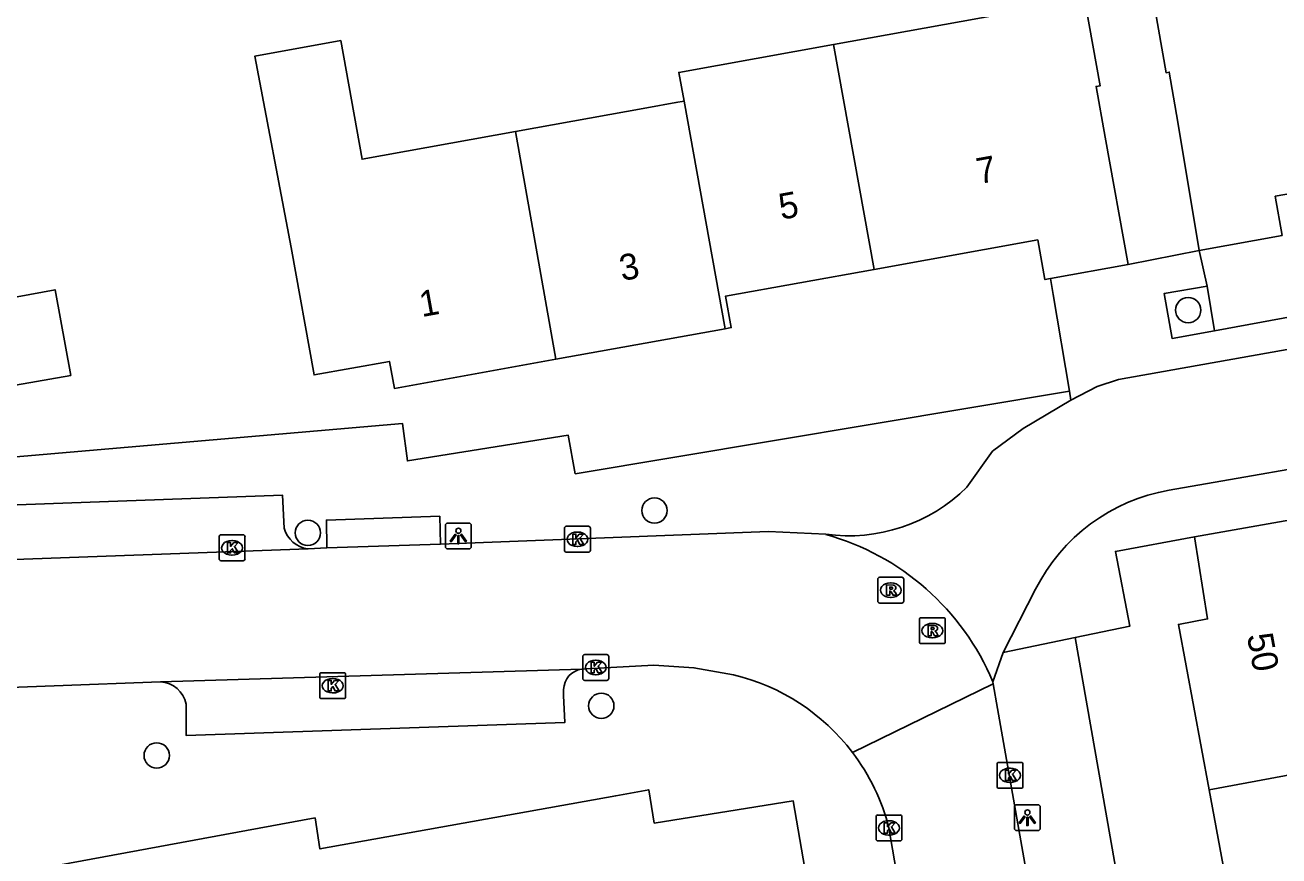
# Model space of a CAD drawing. Extents: x 157793 to 159380, y 380882 to 382313.
# Drawn here: x 158920.22 to 158968.64, y 381548.66 to 381580.75 of the extents above; entities that cross this region are included whole.
import ezdxf

# ---------------------------------------------------------------- set-up
doc = ezdxf.new("R2010")
doc.units = 0
for name, color, linetype in [('IMGEO_Boom', 7, 'Continuous'), ('IMGEO_Groenvoorziening', 7, 'Continuous'), ('IMGEO_Kolk', 7, 'Continuous'), ('IMGEO_Lichtpunt', 7, 'Continuous'), ('IMGEO_Pand', 7, 'Continuous'), ('IMGEO_Pand_nummerreeks', 7, 'Continuous'), ('IMGEO_Rijbaan_lokaal_open', 7, 'Continuous'), ('IMGEO_Rioolput', 7, 'Continuous'), ('IMGEO_Voetpad_open', 7, 'Continuous')]:
    doc.layers.add(name, color=color, linetype=linetype)

msp = doc.modelspace()

# ---------------------------------------------------------------- linework, layer by layer
at = {"layer": 'IMGEO_Boom'}
for centre in [(158965.136, 381569.743), (158944.526, 381562.001), (158931.14, 381561.138), (158942.473, 381554.458), (158925.304, 381552.538)]:
    msp.add_circle(centre, 0.489, dxfattribs=at)
at = {"layer": 'IMGEO_Groenvoorziening'}
msp.add_lwpolyline([(158966.154, 381568.939), (158965.872, 381570.671)], dxfattribs=at)
at = {"layer": 'IMGEO_Kolk'}
for p, q in [((158941.049, 381560.464), (158941.049, 381561.316)), ((158941.124, 381561.39), (158941.976, 381561.39)), ((158941.537, 381561.17), (158941.562, 381561.17)), ((158942.05, 381561.316), (158942.05, 381560.464)), ((158927.712, 381560.136), (158927.712, 381560.988)), ((158927.787, 381561.062), (158928.639, 381561.062)), ((158928.2, 381560.842), (158928.225, 381560.842)), ((158928.713, 381560.988), (158928.713, 381560.136)), ((158928.223, 381560.282), (158928.198, 381560.282)), ((158941.976, 381560.39), (158941.124, 381560.39)), ((158941.56, 381560.61), (158941.535, 381560.61)), ((158928.639, 381560.062), (158927.787, 381560.062)), ((158941.757, 381555.511), (158941.757, 381556.363)), ((158941.832, 381556.437), (158942.684, 381556.437)), ((158942.758, 381556.363), (158942.758, 381555.511)), ((158942.245, 381556.217), (158942.27, 381556.217)), ((158931.599, 381554.809), (158931.599, 381555.661)), ((158931.674, 381555.735), (158932.526, 381555.735)), ((158932.087, 381555.515), (158932.112, 381555.515)), ((158932.6, 381555.661), (158932.6, 381554.809)), ((158942.684, 381555.437), (158941.832, 381555.437)), ((158942.268, 381555.657), (158942.243, 381555.657)), ((158932.11, 381554.955), (158932.085, 381554.955)), ((158932.526, 381554.735), (158931.674, 381554.735)), ((158957.755, 381551.346), (158957.755, 381552.198)), ((158957.83, 381552.272), (158958.682, 381552.272)), ((158958.243, 381552.052), (158958.268, 381552.052)), ((158958.756, 381552.198), (158958.756, 381551.346)), ((158958.266, 381551.492), (158958.241, 381551.492)), ((158958.682, 381551.272), (158957.83, 381551.272)), ((158953.081, 381549.313), (158953.081, 381550.165)), ((158953.156, 381550.239), (158954.008, 381550.239)), ((158953.569, 381550.019), (158953.594, 381550.019)), ((158954.082, 381550.165), (158954.082, 381549.313)), ((158954.008, 381549.239), (158953.156, 381549.239)), ((158953.592, 381549.459), (158953.567, 381549.459))]:
    msp.add_line(p, q, dxfattribs=at)
for points in [[(158941.049, 381560.464), (158941.049, 381561.316)], [(158941.124, 381561.39), (158941.976, 381561.39)], [(158942.05, 381561.316), (158942.05, 381560.464)], [(158927.712, 381560.136), (158927.712, 381560.988)], [(158927.787, 381561.062), (158928.639, 381561.062)], [(158928.033, 381560.762), (158928.156, 381560.762), (158928.156, 381560.611), (158928.286, 381560.762), (158928.45, 381560.762), (158928.304, 381560.611), (158928.457, 381560.362), (158928.305, 381560.362), (158928.22, 381560.526), (158928.156, 381560.459), (158928.156, 381560.362), (158928.033, 381560.362), (158928.033, 381560.762)], [(158928.713, 381560.988), (158928.713, 381560.136)], [(158941.37, 381561.09), (158941.493, 381561.09), (158941.493, 381560.939), (158941.623, 381561.09), (158941.787, 381561.09), (158941.641, 381560.939), (158941.794, 381560.69), (158941.642, 381560.69), (158941.557, 381560.854), (158941.493, 381560.787), (158941.493, 381560.69), (158941.37, 381560.69), (158941.37, 381561.09)], [(158941.976, 381560.39), (158941.124, 381560.39)], [(158928.639, 381560.062), (158927.787, 381560.062)], [(158941.757, 381555.511), (158941.757, 381556.363)], [(158941.832, 381556.437), (158942.684, 381556.437)], [(158942.758, 381556.363), (158942.758, 381555.511)], [(158942.078, 381556.137), (158942.201, 381556.137), (158942.201, 381555.986), (158942.331, 381556.137), (158942.495, 381556.137), (158942.349, 381555.986), (158942.502, 381555.737), (158942.35, 381555.737), (158942.265, 381555.901), (158942.201, 381555.834), (158942.201, 381555.737), (158942.078, 381555.737), (158942.078, 381556.137)], [(158931.599, 381554.809), (158931.599, 381555.661)], [(158931.674, 381555.735), (158932.526, 381555.735)], [(158931.92, 381555.435), (158932.043, 381555.435), (158932.043, 381555.284), (158932.173, 381555.435), (158932.337, 381555.435), (158932.191, 381555.284), (158932.344, 381555.035), (158932.192, 381555.035), (158932.107, 381555.199), (158932.043, 381555.132), (158932.043, 381555.035), (158931.92, 381555.035), (158931.92, 381555.435)], [(158932.6, 381555.661), (158932.6, 381554.809)], [(158942.684, 381555.437), (158941.832, 381555.437)], [(158932.526, 381554.735), (158931.674, 381554.735)], [(158957.755, 381551.346), (158957.755, 381552.198)], [(158957.83, 381552.272), (158958.682, 381552.272)], [(158958.076, 381551.972), (158958.199, 381551.972), (158958.199, 381551.821), (158958.329, 381551.972), (158958.493, 381551.972), (158958.347, 381551.821), (158958.5, 381551.572), (158958.348, 381551.572), (158958.263, 381551.736), (158958.199, 381551.669), (158958.199, 381551.572), (158958.076, 381551.572), (158958.076, 381551.972)], [(158958.756, 381552.198), (158958.756, 381551.346)], [(158958.682, 381551.272), (158957.83, 381551.272)], [(158953.081, 381549.313), (158953.081, 381550.165)], [(158953.156, 381550.239), (158954.008, 381550.239)], [(158954.082, 381550.165), (158954.082, 381549.313)], [(158953.402, 381549.939), (158953.525, 381549.939), (158953.525, 381549.788), (158953.655, 381549.939), (158953.819, 381549.939), (158953.673, 381549.788), (158953.826, 381549.539), (158953.674, 381549.539), (158953.589, 381549.703), (158953.525, 381549.636), (158953.525, 381549.539), (158953.402, 381549.539), (158953.402, 381549.939)], [(158954.008, 381549.239), (158953.156, 381549.239)]]:
    msp.add_lwpolyline(points, dxfattribs=at)
for centre, start, end in [((158941.126, 381561.314), 91.552, 178.448), ((158941.126, 381561.314), 91.552, 178.448), ((158941.974, 381561.314), 1.552, 88.448), ((158941.974, 381561.314), 1.552, 88.448), ((158927.789, 381560.986), 91.552, 178.448), ((158927.789, 381560.986), 91.552, 178.448), ((158928.637, 381560.986), 1.552, 88.448), ((158928.637, 381560.986), 1.552, 88.448), ((158941.126, 381560.466), 181.552, 268.448), ((158941.126, 381560.466), 181.552, 268.448), ((158941.974, 381560.466), 271.552, 358.448), ((158941.974, 381560.466), 271.552, 358.448), ((158927.789, 381560.138), 181.552, 268.448), ((158927.789, 381560.138), 181.552, 268.448), ((158928.637, 381560.138), 271.552, 358.448), ((158928.637, 381560.138), 271.552, 358.448), ((158941.834, 381556.361), 91.552, 178.448), ((158941.834, 381556.361), 91.552, 178.448), ((158942.682, 381556.361), 1.552, 88.448), ((158942.682, 381556.361), 1.552, 88.448), ((158931.676, 381555.659), 91.552, 178.448), ((158931.676, 381555.659), 91.552, 178.448), ((158932.524, 381555.659), 1.552, 88.448), ((158932.524, 381555.659), 1.552, 88.448), ((158941.834, 381555.513), 181.552, 268.448), ((158941.834, 381555.513), 181.552, 268.448), ((158942.682, 381555.513), 271.552, 358.448), ((158942.682, 381555.513), 271.552, 358.448), ((158931.676, 381554.811), 181.552, 268.448), ((158931.676, 381554.811), 181.552, 268.448), ((158932.524, 381554.811), 271.552, 358.448), ((158932.524, 381554.811), 271.552, 358.448), ((158957.832, 381552.196), 91.552, 178.448), ((158957.832, 381552.196), 91.552, 178.448), ((158958.68, 381552.196), 1.552, 88.448), ((158958.68, 381552.196), 1.552, 88.448), ((158957.832, 381551.348), 181.552, 268.448), ((158957.832, 381551.348), 181.552, 268.448), ((158958.68, 381551.348), 271.552, 358.448), ((158958.68, 381551.348), 271.552, 358.448), ((158953.158, 381550.163), 91.552, 178.448), ((158953.158, 381550.163), 91.552, 178.448), ((158954.006, 381550.163), 1.552, 88.448), ((158954.006, 381550.163), 1.552, 88.448), ((158953.158, 381549.315), 181.552, 268.448), ((158953.158, 381549.315), 181.552, 268.448), ((158954.006, 381549.315), 271.552, 358.448), ((158954.006, 381549.315), 271.552, 358.448)]:
    msp.add_arc(centre, 0.0765, start, end, dxfattribs=at)
for centre, major_axis, ratio, start_param, end_param in [((158941.536, 381560.89), (-0.387, 0.002), 0.722429, 4.712389, 7.853982), ((158941.561, 381560.89), (-0.39, 0.002), 0.717154, 1.570796, 4.712389), ((158928.199, 381560.562), (-0.387, 0.002), 0.722429, 4.712389, 7.853982), ((158928.224, 381560.562), (-0.39, 0.002), 0.717154, 1.570796, 4.712389), ((158942.244, 381555.937), (-0.387, 0.002), 0.722429, 4.712389, 7.853982), ((158942.269, 381555.937), (-0.39, 0.002), 0.717154, 1.570796, 4.712389), ((158932.086, 381555.235), (-0.387, 0.002), 0.722429, 4.712389, 7.853982), ((158932.111, 381555.235), (-0.39, 0.002), 0.717154, 1.570796, 4.712389), ((158958.242, 381551.772), (-0.387, 0.002), 0.722429, 4.712389, 7.853982), ((158958.267, 381551.772), (-0.39, 0.002), 0.717154, 1.570796, 4.712389), ((158953.568, 381549.739), (-0.387, 0.002), 0.722429, 4.712389, 7.853982), ((158953.593, 381549.739), (-0.39, 0.002), 0.717154, 1.570796, 4.712389)]:
    msp.add_ellipse(centre, major_axis=major_axis, ratio=ratio, start_param=start_param, end_param=end_param, dxfattribs=at)
at = {"layer": 'IMGEO_Lichtpunt'}
for p, q in [((158936.454, 381561.421), (158936.454, 381560.614)), ((158936.454, 381561.421), (158936.454, 381560.614)), ((158937.356, 381561.516), (158936.548, 381561.516)), ((158937.356, 381561.516), (158936.548, 381561.516)), ((158937.45, 381560.614), (158937.45, 381561.421)), ((158937.45, 381560.614), (158937.45, 381561.421)), ((158936.548, 381560.52), (158937.356, 381560.52)), ((158936.548, 381560.52), (158937.356, 381560.52)), ((158958.428, 381550.539), (158958.428, 381549.732)), ((158958.428, 381550.539), (158958.428, 381549.732)), ((158959.33, 381550.634), (158958.522, 381550.634)), ((158959.33, 381550.634), (158958.522, 381550.634)), ((158959.424, 381549.732), (158959.424, 381550.539)), ((158959.424, 381549.732), (158959.424, 381550.539)), ((158958.522, 381549.638), (158959.33, 381549.638)), ((158958.522, 381549.638), (158959.33, 381549.638))]:
    msp.add_line(p, q, dxfattribs=at)
for points in [[(158936.828, 381561.085), (158936.867, 381561.057), (158936.679, 381560.795), (158936.641, 381560.822), (158936.828, 381561.085)], [(158936.93, 381561.037), (158936.977, 381561.037), (158936.977, 381560.715), (158936.93, 381560.715), (158936.93, 381561.037)], [(158937.04, 381561.057), (158937.078, 381561.084), (158937.265, 381560.822), (158937.226, 381560.794), (158937.04, 381561.057)], [(158958.802, 381550.203), (158958.841, 381550.175), (158958.653, 381549.913), (158958.615, 381549.94), (158958.802, 381550.203)], [(158958.904, 381550.155), (158958.951, 381550.155), (158958.951, 381549.833), (158958.904, 381549.833), (158958.904, 381550.155)], [(158959.014, 381550.175), (158959.052, 381550.202), (158959.239, 381549.94), (158959.2, 381549.912), (158959.014, 381550.175)]]:
    msp.add_lwpolyline(points, dxfattribs=at)
for centre in [(158936.953, 381561.219), (158958.927, 381550.337)]:
    msp.add_circle(centre, 0.0994, dxfattribs=at)
for centre, start, end in [((158936.548, 381561.421), 90, 180), ((158936.548, 381561.421), 90, 180), ((158937.356, 381561.421), 0, 90), ((158937.356, 381561.421), 0, 90), ((158936.548, 381560.614), 180, 270), ((158936.548, 381560.614), 180, 270), ((158937.356, 381560.614), 270, 0), ((158937.356, 381560.614), 270, 360), ((158958.522, 381550.539), 90, 180), ((158958.522, 381550.539), 90, 180), ((158959.33, 381550.539), 0, 90), ((158959.33, 381550.539), 0, 90), ((158958.522, 381549.732), 180, 270), ((158958.522, 381549.732), 180, 270), ((158959.33, 381549.732), 270, 0), ((158959.33, 381549.732), 270, 360)]:
    msp.add_arc(centre, 0.0946, start, end, dxfattribs=at)
at = {"layer": 'IMGEO_Pand'}
for points in [[(158965.555, 381572.039), (158964.743, 381577.005), (158964.408, 381578.934), (158964.281, 381578.912), (158963.361, 381584.203)], [(158951.433, 381580.001), (158957.792, 381581.148), (158957.428, 381583.168), (158960.771, 381583.771)], [(158960.771, 381583.771), (158961.738, 381578.409), (158961.581, 381578.38), (158961.934, 381576.422), (158962.821, 381571.501)], [(158940.722, 381567.843), (158934.48, 381566.717), (158934.292, 381567.761), (158931.384, 381567.237), (158930.496, 381572.158), (158929.099, 381579.554), (158932.409, 381580.151), (158933.236, 381575.569), (158939.161, 381576.638)], [(158945.667, 381577.812), (158945.466, 381578.925), (158951.433, 381580.001)], [(158953.004, 381571.314), (158951.433, 381580.001)], [(158939.161, 381576.638), (158944.236, 381577.554), (158945.351, 381577.755), (158945.667, 381577.812)], [(158947.256, 381569.021), (158945.667, 381577.812)], [(158939.161, 381576.638), (158940.722, 381567.843)], [(158915.687, 381575.901), (158916.827, 381569.692), (158921.376, 381570.527), (158921.983, 381567.219), (158909.665, 381565.07), (158909.105, 381568.121), (158908.048, 381567.927), (158906.867, 381574.362)], [(158974.702, 381575.217), (158968.499, 381574.138), (158968.762, 381572.628), (158965.555, 381572.039)], [(158959.818, 381570.959), (158959.606, 381570.921), (158959.329, 381572.455), (158953.004, 381571.314)], [(158953.004, 381571.314), (158947.273, 381570.281), (158947.492, 381569.064), (158947.256, 381569.021)], [(158962.821, 381571.501), (158959.818, 381570.959)], [(158947.256, 381569.021), (158940.722, 381567.843)], [(158977.954, 381560.195), (158977.411, 381563.115), (158965.379, 381560.988)], [(158965.947, 381551.21), (158964.759, 381557.604), (158965.887, 381557.814), (158965.379, 381560.988)], [(158974.668, 381552.829), (158965.947, 381551.21)], [(158967.097, 381545.024), (158965.947, 381551.21)]]:
    msp.add_lwpolyline(points, dxfattribs=at)
at = {"layer": 'IMGEO_Rijbaan_lokaal_open'}
for points in [[(158989.203, 381567.188), (158988.418, 381571.687), (158962.449, 381567.059), (158961.621, 381566.79), (158960.611, 381566.26)], [(158960.611, 381566.26), (158958.761, 381565.17), (158957.578, 381564.291), (158956.591, 381562.9)], [(158964.404, 381562.782), (158980.078, 381565.522)], [(158951.138, 381561.081), (158948.928, 381561.184), (158936.267, 381560.701)], [(158936.267, 381560.701), (158931.878, 381560.561)], [(158931.151, 381560.519), (158910.947, 381559.793)], [(158931.878, 381560.561), (158931.151, 381560.519)], [(158957.991, 381556.515), (158959.244, 381558.957)], [(158957.595, 381555.389), (158957.991, 381556.515)], [(158925.448, 381555.384), (158941.722, 381555.876)], [(158941.722, 381555.876), (158941.892, 381555.881), (158944.496, 381556.021), (158946.046, 381555.926), (158947.576, 381555.66)], [(158917.23, 381555.072), (158925.448, 381555.384)], [(158957.595, 381555.389), (158957.61, 381555.302)], [(158957.61, 381555.302), (158952.171, 381552.659)], [(158957.61, 381555.302), (158957.777, 381554.356), (158960.734, 381537.561), (158961.867, 381530.73), (158962.904, 381507.021), (158963.385, 381496.943)], [(158953.582, 381549.739), (158954.295, 381545.549)]]:
    msp.add_lwpolyline(points, dxfattribs=at)
for centre, radius, start, end in [((158952.003, 381567.57), 6.546, 262.404, 314.4911), ((158965.597, 381555.779), 7.104, 99.6707, 153.4268), ((158948.476, 381551.553), 9.892, 22.8136, 74.3925), ((158945.666, 381547.718), 8.168, 37.2219, 76.4809), ((158945.659, 381547.711), 8.178, 14.3548, 37.2267)]:
    msp.add_arc(centre, radius, start, end, dxfattribs=at)
at = {"layer": 'IMGEO_Rioolput'}
for p, q in [((158953.15, 381558.499), (158953.15, 381559.351)), ((158953.225, 381559.425), (158954.077, 381559.425)), ((158953.638, 381559.205), (158953.663, 381559.205)), ((158954.151, 381559.351), (158954.151, 381558.499)), ((158954.077, 381558.425), (158953.225, 381558.425)), ((158953.661, 381558.645), (158953.636, 381558.645)), ((158954.756, 381556.935), (158954.756, 381557.787)), ((158954.831, 381557.861), (158955.683, 381557.861)), ((158955.757, 381557.787), (158955.757, 381556.935)), ((158955.244, 381557.641), (158955.269, 381557.641)), ((158955.683, 381556.861), (158954.831, 381556.861)), ((158955.267, 381557.081), (158955.242, 381557.081))]:
    msp.add_line(p, q, dxfattribs=at)
for points in [[(158953.15, 381558.499), (158953.15, 381559.351)], [(158953.225, 381559.425), (158954.077, 381559.425)], [(158954.151, 381559.351), (158954.151, 381558.499)], [(158953.739, 381559.123), (158953.487, 381559.125), (158953.487, 381558.725)], [(158953.487, 381558.725), (158953.611, 381558.725), (158953.611, 381558.887), (158953.622, 381558.887)], [(158953.665, 381559.044), (158953.611, 381559.044), (158953.611, 381558.963)], [(158953.611, 381558.963), (158953.663, 381558.963)], [(158953.669, 381558.858), (158953.74, 381558.725), (158953.88, 381558.725), (158953.815, 381558.851)], [(158954.077, 381558.425), (158953.225, 381558.425)], [(158954.756, 381556.935), (158954.756, 381557.787)], [(158954.831, 381557.861), (158955.683, 381557.861)], [(158955.757, 381557.787), (158955.757, 381556.935)], [(158955.345, 381557.559), (158955.093, 381557.561), (158955.093, 381557.161)], [(158955.093, 381557.161), (158955.217, 381557.161), (158955.217, 381557.323), (158955.228, 381557.323)], [(158955.271, 381557.48), (158955.217, 381557.48), (158955.217, 381557.399)], [(158955.217, 381557.399), (158955.269, 381557.399)], [(158955.275, 381557.294), (158955.346, 381557.161), (158955.486, 381557.161), (158955.421, 381557.287)], [(158955.683, 381556.861), (158954.831, 381556.861)]]:
    msp.add_lwpolyline(points, dxfattribs=at)
for centre, radius, start, end in [((158953.227, 381559.349), 0.0765, 91.552, 178.448), ((158953.227, 381559.349), 0.0765, 91.552, 178.448), ((158954.075, 381559.349), 0.0765, 1.552, 88.448), ((158954.075, 381559.349), 0.0765, 1.552, 88.448), ((158953.621, 381558.834), 0.0533, 26.0293, 88.6989), ((158953.647, 381559.152), 0.19, 274.7715, 282.9687), ((158953.671, 381558.948), 0.0964, 77.0061, 93.1865), ((158953.685, 381559.005), 0.0378, 276.6634, 79.6772), ((158953.738, 381559.013), 0.109, 350.3612, 89.416), ((158953.736, 381559.013), 0.112, 277.5842, 350.9817), ((158953.72, 381558.798), 0.108, 29.5134, 73.7905), ((158953.227, 381558.501), 0.0765, 181.552, 268.448), ((158953.227, 381558.501), 0.0765, 181.552, 268.448), ((158954.075, 381558.501), 0.0765, 271.552, 358.448), ((158954.075, 381558.501), 0.0765, 271.552, 358.448), ((158954.833, 381557.785), 0.0765, 91.552, 178.448), ((158954.833, 381557.785), 0.0765, 91.552, 178.448), ((158955.681, 381557.785), 0.0765, 1.552, 88.448), ((158955.681, 381557.785), 0.0765, 1.552, 88.448), ((158955.227, 381557.27), 0.0533, 26.0293, 88.6989), ((158955.253, 381557.588), 0.19, 274.7715, 282.9687), ((158955.277, 381557.384), 0.0964, 77.0061, 93.1865), ((158955.291, 381557.441), 0.0378, 276.6634, 79.6772), ((158955.344, 381557.449), 0.109, 350.3612, 89.416), ((158955.342, 381557.449), 0.112, 277.5842, 350.9817), ((158955.326, 381557.234), 0.108, 29.5134, 73.7905), ((158954.833, 381556.937), 0.0765, 181.552, 268.448), ((158954.833, 381556.937), 0.0765, 181.552, 268.448), ((158955.681, 381556.937), 0.0765, 271.552, 358.448), ((158955.681, 381556.937), 0.0765, 271.552, 358.448)]:
    msp.add_arc(centre, radius, start, end, dxfattribs=at)
for centre, major_axis, ratio, start_param, end_param in [((158953.637, 381558.925), (-0.387, 0.002), 0.722429, 4.712389, 7.853982), ((158953.662, 381558.925), (-0.39, 0.002), 0.717154, 1.570796, 4.712389), ((158955.243, 381557.361), (-0.387, 0.002), 0.722429, 4.712389, 7.853982), ((158955.268, 381557.361), (-0.39, 0.002), 0.717154, 1.570796, 4.712389)]:
    msp.add_ellipse(centre, major_axis=major_axis, ratio=ratio, start_param=start_param, end_param=end_param, dxfattribs=at)
at = {"layer": 'IMGEO_Voetpad_open'}
for points in [[(158966.154, 381568.939), (158991.058, 381573.533)], [(158962.821, 381571.501), (158965.555, 381572.039)], [(158965.555, 381572.039), (158965.872, 381570.671)], [(158960.551, 381566.616), (158959.926, 381570.348), (158959.818, 381570.959)], [(158965.872, 381570.671), (158964.211, 381570.384), (158964.515, 381568.65), (158966.154, 381568.939)], [(158907.401, 381563.077), (158919.245, 381565.1), (158919.424, 381564.03), (158934.797, 381565.359), (158934.988, 381563.918), (158941.193, 381564.906), (158941.467, 381563.424), (158960.551, 381566.616)], [(158960.611, 381566.26), (158960.551, 381566.616)], [(158911.805, 381560.726), (158911.765, 381561.919), (158930.166, 381562.59), (158930.221, 381561.319)], [(158931.878, 381560.561), (158931.856, 381561.632), (158936.232, 381561.78), (158936.267, 381560.701)], [(158965.379, 381560.988), (158962.324, 381560.42), (158962.881, 381557.528), (158960.774, 381557.092)], [(158960.774, 381557.092), (158957.991, 381556.515)], [(158967.832, 381503.428), (158966.789, 381503.268), (158965.042, 381512.772), (158966.334, 381512.978), (158965.171, 381519.535), (158966.312, 381519.73), (158964.171, 381531.924), (158965.158, 381532.092), (158960.774, 381557.092)], [(158926.44, 381554.523), (158926.436, 381554.3), (158926.437, 381553.313), (158941.058, 381553.812), (158941.016, 381554.853), (158941.016, 381555.088)], [(158865.352, 381519.916), (158882.161, 381542.571), (158918.694, 381549.068), (158918.922, 381547.831), (158931.422, 381550.124), (158931.608, 381548.93), (158943.033, 381550.984), (158944.307, 381551.213), (158944.519, 381549.924), (158949.884, 381550.784), (158950.902, 381544.889)]]:
    msp.add_lwpolyline(points, dxfattribs=at)
for centre, radius, start, end in [((158931.286, 381561.616), 1.105, 195.5925, 263.0023), ((158941.827, 381555.071), 0.811, 97.4519, 178.8313), ((158925.392, 381554.317), 1.068, 11.1015, 86.9863)]:
    msp.add_arc(centre, radius, start, end, dxfattribs=at)

# ---------------------------------------------------------------- texts
at = {"layer": 'IMGEO_Pand_nummerreeks'}
for s, rotation, p in [('7', 10.222, (158957.055, 381574.607)), ('5', 10.2216, (158949.421, 381573.23)), ('3', 10.2388, (158943.269, 381570.864)), ('1', 10.2246, (158935.54, 381569.47)), ('50', 280.5278, (158967.401, 381557.179))]:
    msp.add_text(s, height=1, rotation=rotation, dxfattribs=at).set_placement(p)

doc.saveas('drawing.dxf')
